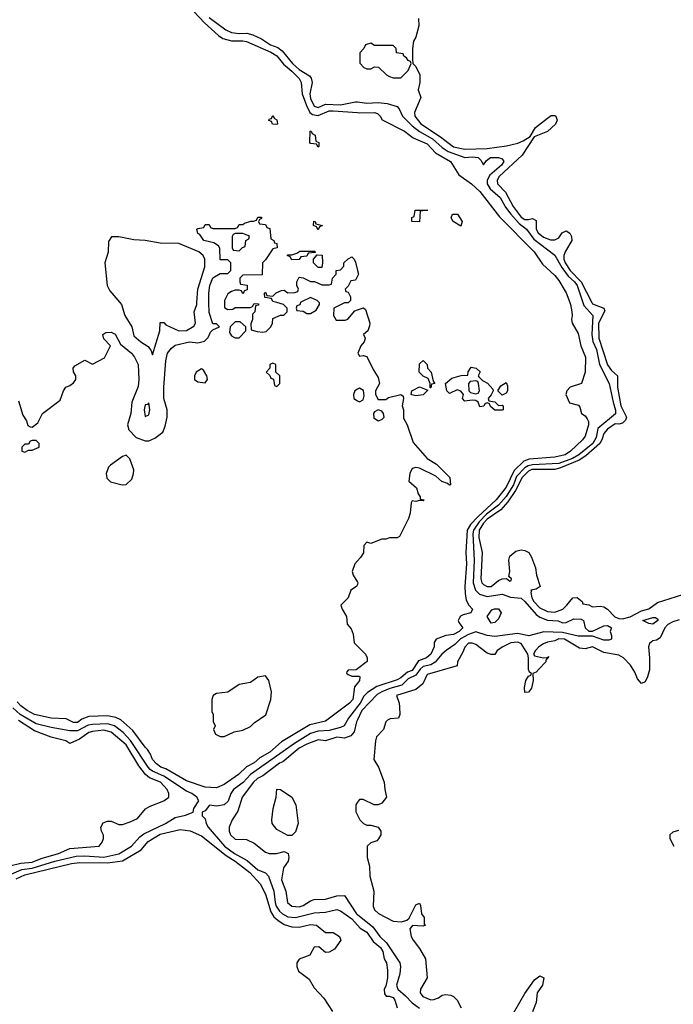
# Model space of a CAD drawing. Header units: inches. Extents: x 2380249 to 2585472, y 382747 to 546448.
# Tile 277 of 626: x 2538203 to 2541680, y 406269 to 411503. Entities that reach past the tile are written whole.
import ezdxf

# ---------------------------------------------------------------- set-up
doc = ezdxf.new("R2010")
doc.units = ezdxf.units.IN
doc.header["$MEASUREMENT"] = 0
for name, color, linetype in [('C5430', 7, 'Continuous'), ('C5431', 7, 'Continuous'), ('C5440', 7, 'Continuous'), ('C5441', 7, 'Continuous')]:
    doc.layers.add(name, color=color, linetype=linetype)

msp = doc.modelspace()

# ---------------------------------------------------------------- linework, layer by layer
at = {"layer": 'C5430', "color": 4}
for points, elevation in [([(2538196.7, 409476.7), (2538220.5, 409400.5), (2538238.8, 409370), (2538246.8, 409346.8), (2538259.6, 409339.6), (2538270, 409338), (2538300.2, 409359.8), (2538323.7, 409410), (2538418.6, 409481.4), (2538435.3, 409530), (2538448, 409550), (2538470, 409558), (2538490, 409572), (2538502, 409590), (2538502, 409610), (2538488.4, 409631.6), (2538488, 409650), (2538496.4, 409663.6), (2538550, 409694), (2538590, 409672), (2538654.6, 409705.4), (2538686, 409770), (2538650, 409806), (2538646, 409830), (2538660.4, 409839.6), (2538690, 409842), (2538710, 409832), (2538738.8, 409778.8), (2538797.3, 409730), (2538814, 409710), (2538833.4, 409670), (2538836.3, 409590), (2538833.2, 409553.2), (2538799.1, 409470), (2538794.4, 409410), (2538777.1, 409350), (2538782.8, 409322.8), (2538823, 409283), (2538870, 409264.7), (2538890, 409264.7), (2538921.2, 409278.8), (2538964, 409310), (2538977.5, 409342.5), (2538986.6, 409390), (2538986.6, 409430), (2538969.6, 409490), (2538969.5, 409550), (2538980.9, 409690), (2538990, 409731.3), (2539010, 409758), (2539030, 409773.4), (2539106, 409790), (2539150, 409786), (2539185.2, 409794.8), (2539205.6, 409814.4), (2539218, 409842), (2539230, 409854), (2539266, 409870), (2539250, 409886), (2539230, 409886), (2539210, 409946), (2539209.8, 410000)], 4), ([(2538736.1, 410000), (2538744.6, 409990), (2538762.4, 409930), (2538799.1, 409870), (2538810, 409822.8), (2538846.8, 409790), (2538885.8, 409765.8), (2538902.8, 409742.8), (2538910, 409722), (2538948.4, 409848.4), (2538950, 409894), (2538970, 409894), (2538981, 409881), (2539048.7, 409848.7), (2539090, 409850.4), (2539130, 409874.8), (2539137.6, 409890), (2539131.5, 409950), (2539144.7, 409990), (2539145.3, 410000)], 8), ([(2539292.2, 410000), (2539292.7, 409972.7), (2539310, 409962), (2539336.4, 409963.6), (2539350, 409974), (2539430, 409974), (2539442, 409978), (2539450, 409994), (2539472.7, 409992.7), (2539474, 409986), (2539458, 409982), (2539454, 409950), (2539442, 409938), (2539442, 409910), (2539432.7, 409887.3), (2539434, 409854), (2539466.4, 409846.4), (2539497.2, 409842.8), (2539513.6, 409846.4), (2539538, 409870), (2539548, 409890), (2539550, 409914), (2539590, 409932), (2539607.3, 409932.7), (2539626, 409950), (2539626, 409970), (2539606, 409990), (2539571, 410000)], 4), ([(2539697.3, 410000), (2539692.7, 409987.3), (2539678, 409982), (2539674, 409970), (2539678, 409958), (2539710, 409954), (2539730, 409942), (2539750, 409942), (2539780.4, 409959.6), (2539798, 409990), (2539798, 409998), (2539796, 410000)], 4), ([(2539952, 410000), (2539950, 409998), (2539930, 409998), (2539874, 409970), (2539872, 409930), (2539886.8, 409906.8), (2539934.6, 409905.4), (2539948.4, 409911.6), (2539985.2, 409954.8), (2540000, 409960.2)], 4), ([(2540000, 409538.9), (2539986, 409530), (2539978.8, 409510), (2539981, 409490), (2540000, 409477.8)], 4), ([(2540000, 408625.9), (2539986, 408610), (2539971.3, 408570), (2539976, 408550), (2540000, 408513.1)], 4), ([(2540000, 408502), (2539999.6, 408500.4), (2539994, 408490), (2539964.7, 408470), (2539951, 408429), (2539912, 408390), (2539918, 408370), (2539942, 408330), (2539944.7, 408290), (2539965.4, 408265.4), (2539976.9, 408236.9), (2539982, 408190), (2540000, 408172)], 4), ([(2540000, 408052.8), (2539992.7, 408047.3), (2539950, 408046), (2539943.6, 408036.4), (2539942, 408030), (2539950, 408022), (2539970, 408014), (2540000, 408014)], 4), ([(2540000, 407976.4), (2539983.5, 407956.5), (2539974.4, 407890), (2539957.3, 407870), (2539830, 407773.2), (2539746.1, 407753.9), (2539595.1, 407664.9), (2539533.4, 407610), (2539481.2, 407578.8), (2539450, 407552.3), (2539408.7, 407531.3), (2539366.8, 407490), (2539290, 407437), (2539250, 407419.3), (2539190, 407423.6), (2539090, 407456.2), (2538981, 407521), (2538954, 407530), (2538930, 407547.6), (2538910, 407569.4), (2538899.3, 407599.3), (2538883.5, 407623.5), (2538870, 407636), (2538805.1, 407725.1), (2538740.7, 407780.7), (2538713.8, 407793.8), (2538670, 407802.4), (2538570, 407799.5), (2538534.4, 407785.6), (2538510, 407766.6), (2538490, 407766.3), (2538450, 407786.6), (2538370, 407789.7), (2538282, 407810), (2538242.7, 407830), (2538210, 407855.1), (2538190, 407876)], 4), ([(2538158.5, 406961.5), (2538215, 406985), (2538270, 406992.1), (2538389.9, 407030.1), (2538503.5, 407056.5), (2538550, 407058.2), (2538650, 407050.2), (2538730.6, 407069.4), (2538797.6, 407110), (2538841.6, 407158.4), (2538864.1, 407175.9), (2538978, 407230), (2539030, 407262), (2539085.6, 407274.4), (2539126, 407290), (2539128.7, 407310), (2539155.3, 407350), (2539145.2, 407370), (2539119.3, 407390), (2539090, 407402), (2538970, 407481.1), (2538910, 407508), (2538897.9, 407517.9), (2538885.8, 407530), (2538792.1, 407672.1), (2538753.4, 407713.4), (2538707.6, 407750), (2538670, 407759.8), (2538590, 407757), (2538567.1, 407752.9), (2538510, 407722.9), (2538470, 407723.1), (2538370, 407739.8), (2538290, 407760.3), (2538205.3, 407810), (2538165.8, 407845.8)], 8), ([(2540000, 407851.8), (2539952.6, 407790), (2539928.2, 407750), (2539910, 407739.7), (2539850, 407723.8), (2539790, 407720.7), (2539750, 407707.7), (2539665, 407655), (2539430.1, 407489.9), (2539391.4, 407448.6), (2539339.5, 407410), (2539326, 407390), (2539311.2, 407348.8), (2539290.2, 407329.8), (2539250, 407322), (2539212.7, 407327.3), (2539190, 407298), (2539174, 407290), (2539174, 407270), (2539190, 407254), (2539194.8, 407230), (2539204.9, 407210), (2539293.1, 407110), (2539345.7, 407070), (2539412.9, 407032.9), (2539470, 406983.6), (2539510, 406967), (2539527, 406950), (2539554.9, 406870), (2539561.1, 406810), (2539567.2, 406790), (2539584.3, 406764.3), (2539600.3, 406750), (2539630, 406734.7), (2539670, 406730.2), (2539770, 406755.3), (2539830, 406759), (2539890, 406772.4), (2539910, 406766), (2539970, 406723.1), (2540000, 406690.1)], 8), ([(2538150, 407004.9), (2538210, 407019.7), (2538270, 407023.9), (2538316.8, 407043.2), (2538409.3, 407070), (2538470, 407097.1), (2538626, 407110), (2538642, 407130), (2538648.7, 407150), (2538648.4, 407168.4), (2538638, 407190), (2538635.3, 407210), (2538646.3, 407233.7), (2538670, 407242.8), (2538690, 407242.8), (2538730, 407224.7), (2538750, 407224.7), (2538790, 407238.8), (2538830, 407256), (2538872, 407308), (2538897, 407323), (2538969, 407350), (2538997.2, 407370), (2538996, 407390), (2538986.6, 407410), (2538969.5, 407430), (2538951.6, 407450), (2538893.5, 407473.5), (2538871.4, 407491.4), (2538837.2, 407537.2), (2538770, 407647.8), (2538690, 407716), (2538650, 407727.1), (2538590, 407719.7), (2538570, 407713.7), (2538522, 407678), (2538470, 407655.3), (2538448, 407670), (2538370, 407689.4), (2538282.6, 407722.6), (2538196.9, 407776.9)], 12), ([(2540000, 407781.8), (2539994.4, 407770), (2539982.3, 407717.7), (2539963.9, 407696.1), (2539930, 407684.5), (2539890, 407689.5), (2539830, 407669.4), (2539790, 407674.3), (2539730, 407652.1), (2539690, 407630.9), (2539602.3, 407557.7), (2539585.5, 407550), (2539496.7, 407483.3), (2539468.4, 407470), (2539446, 407450), (2539386.4, 407370), (2539363.7, 407296.3), (2539333, 407250), (2539318, 407210), (2539317.3, 407190), (2539324, 407170), (2539350, 407146.8), (2539410, 407144.7), (2539450, 407124.7), (2539510, 407078), (2539530, 407071), (2539568.9, 407071.1), (2539610, 407082), (2539630.9, 407070.9), (2539634.8, 407050), (2539631, 407030), (2539605.5, 406994.5), (2539594.9, 406930), (2539618, 406870), (2539627.3, 406810), (2539650, 406790.8), (2539690, 406786.7), (2539710, 406793.4), (2539750, 406819.1), (2539770, 406825.5), (2539830, 406828), (2539890, 406846), (2539930, 406846.8), (2539994.6, 406750), (2540000, 406745.7)], 12), ([(2540000, 407343), (2539991.3, 407330), (2539991.6, 407291.6), (2540000, 407274.5)], 16), ([(2538184.1, 406935.9), (2538230, 406957.5), (2538478, 407018), (2538522.8, 407022.8), (2538670, 407020.6), (2538750, 407032.4), (2538849.6, 407090), (2538886.4, 407133.6), (2538950, 407173.6), (2539057.4, 407197.4), (2539110.3, 407190.3), (2539170, 407163.7), (2539300.4, 407060.4), (2539348.7, 407030), (2539426.7, 406970), (2539483, 406910), (2539510, 406854.8), (2539539.7, 406759.7), (2539554.7, 406734.7), (2539575.6, 406715.6), (2539610, 406693.4), (2539650, 406680.4), (2539690, 406678.4), (2539750, 406692.2), (2539782, 406690), (2539830, 406651.3), (2539870, 406650.8), (2539904.7, 406630), (2539911.3, 406610), (2539878, 406562), (2539850, 406545.2), (2539830, 406544), (2539794.2, 406574.2), (2539770, 406572.7), (2539746, 406530), (2539690, 406509.2), (2539678, 406490), (2539676.4, 406470), (2539685.4, 406445.4), (2539742.6, 406402.6), (2539770, 406355.5), (2539821.2, 406301.2), (2539866.4, 406230)], 4)]:
    msp.add_lwpolyline(points, dxfattribs=dict(at, elevation=elevation))
for points, elevation in [([(2539350, 409898), (2539322, 409870), (2539319.6, 409839.6), (2539330, 409822), (2539350, 409812), (2539370, 409812), (2539406, 409850), (2539406, 409870), (2539376.4, 409896.4)], 4), ([(2539550, 409678), (2539534, 409670), (2539534, 409650), (2539514, 409630), (2539532.7, 409612.7), (2539538, 409598), (2539552.7, 409592.7), (2539558, 409558), (2539570, 409554), (2539586, 409570), (2539586, 409610), (2539566, 409630), (2539566, 409670)], 4), ([(2539170, 409648), (2539142, 409630), (2539132, 409610), (2539132, 409590), (2539150, 409578), (2539190, 409572), (2539202, 409590), (2539198, 409610), (2539180.4, 409640.4)], 4), ([(2538890, 409466), (2538882, 409458), (2538870, 409455.3), (2538865.5, 409430), (2538870, 409394), (2538890, 409402), (2538896, 409430)], 8), ([(2538290, 409266), (2538270, 409266), (2538258, 409262), (2538250, 409246), (2538230, 409246), (2538214, 409230), (2538214, 409210), (2538230, 409204.7), (2538250, 409214), (2538270, 409214), (2538306, 409230), (2538306, 409250)], 4), ([(2538770, 409188.7), (2538750, 409182), (2538685.2, 409134.8), (2538675.9, 409124.1), (2538662.8, 409090), (2538666, 409066), (2538686.8, 409046.8), (2538748.9, 409031.1), (2538770, 409032), (2538799, 409061), (2538809.2, 409090.8), (2538809.3, 409110), (2538789.3, 409169.3)], 4), ([(2539510, 408015.3), (2539470, 408008.7), (2539430, 407979), (2539370, 407969), (2539310, 407929), (2539250, 407922), (2539232, 407910), (2539224.7, 407890), (2539224.7, 407824.7), (2539232, 407810), (2539232.7, 407772.7), (2539242, 407750), (2539234, 407730), (2539245.4, 407705.4), (2539270, 407692), (2539290, 407692), (2539310, 407702), (2539343.1, 407716.9), (2539390, 407726), (2539430, 407746), (2539450, 407764.7), (2539512.5, 407807.5), (2539539.3, 407890), (2539542.7, 407930), (2539528.7, 407990)], 4), ([(2539630, 407166), (2539570, 407199), (2539546, 407230), (2539543.7, 407250), (2539552, 407310), (2539566.6, 407370), (2539570, 407412), (2539590, 407411.3), (2539650.6, 407370.6), (2539671, 407330), (2539684.7, 407230), (2539670, 407186), (2539650, 407166)], 12)]:
    msp.add_lwpolyline(points, close=True, dxfattribs=dict(at, elevation=elevation))
at = {"layer": 'C5431', "color": 4}
for points, elevation in [([(2539130, 411547.9), (2539186.3, 411486.3), (2539260.3, 411420.3), (2539284.3, 411404.3), (2539330, 411391.1), (2539390, 411391.9), (2539410, 411388.1), (2539539.5, 411330), (2539570.7, 411310.7), (2539606.2, 411266.2), (2539650.1, 411230.1), (2539688.7, 411190), (2539699.5, 411170), (2539706, 411110), (2539728.1, 411048.1), (2539747.1, 411010), (2539760.3, 411000.3), (2539790, 410994.5), (2539850, 411018.4), (2539870, 411019.3), (2540000, 411009.4)], 8), ([(2539210, 411514.9), (2539299.1, 411450), (2539330, 411435.8), (2539370, 411430.4), (2539412, 411432), (2539443.6, 411423.6), (2539490, 411402.4), (2539537.3, 411370), (2539575.8, 411355.8), (2539598.6, 411338.6), (2539654.9, 411270), (2539690, 411239), (2539744.8, 411204.8), (2539753.4, 411193.4), (2539759.5, 411170), (2539745.8, 411110), (2539750, 411084.9), (2539770, 411043.1), (2539790, 411035.8), (2539830, 411054.6), (2539910, 411050.2), (2539990, 411067.4), (2540000, 411066.1)], 12), ([(2539209.8, 410000), (2539209.6, 410050), (2539214, 410090), (2539230, 410131), (2539270, 410154), (2539310, 410154), (2539326, 410170), (2539326, 410210), (2539310, 410226), (2539270, 410226), (2539268.4, 410288.4), (2539260.4, 410300.4), (2539236.4, 410316.4), (2539182, 410330), (2539162, 410362), (2539150, 410366), (2539146, 410390), (2539150, 410394), (2539182, 410398), (2539190, 410414), (2539210, 410414), (2539218, 410398), (2539230, 410394), (2539350, 410394), (2539362, 410398), (2539370, 410414), (2539390, 410414), (2539398, 410422), (2539432.7, 410432.7), (2539447.3, 410432.7), (2539462, 410438), (2539470, 410454), (2539490, 410454), (2539490, 410446), (2539478, 410442), (2539474, 410430), (2539478, 410418), (2539510, 410414), (2539518, 410398), (2539532.7, 410392.7), (2539538, 410338), (2539554, 410330), (2539558, 410318), (2539570, 410314), (2539572, 410290), (2539550, 410286), (2539510, 410226), (2539494, 410210), (2539492.7, 410147.3), (2539390, 410146), (2539374, 410130), (2539374, 410110), (2539378, 410098), (2539412.7, 410092.7), (2539412.7, 410067.3), (2539398, 410062), (2539390, 410046), (2539382, 410062), (2539370, 410066), (2539350, 410066), (2539330, 410058), (2539310, 410046), (2539292, 410010), (2539292.2, 410000)], 4), ([(2539145.3, 410000), (2539149.7, 410070), (2539187.8, 410190), (2539187.6, 410230), (2539178.4, 410250), (2539155.1, 410270), (2539050, 410314), (2538950, 410315.6), (2538870, 410329.7), (2538810, 410333.3), (2538730, 410349.6), (2538690.6, 410349.4), (2538675.9, 410324.1), (2538673, 410267), (2538656.3, 410210), (2538667.8, 410090), (2538682.8, 410062.8), (2538736.1, 410000)], 8), ([(2539571, 410000), (2539550, 410006), (2539542, 410022), (2539507.3, 410027.3), (2539506, 410050), (2539510, 410054), (2539518, 410038), (2539550, 410034), (2539568, 410052), (2539596.4, 410063.6), (2539610, 410064.7), (2539630, 410052), (2539667.3, 410052.7), (2539682, 410058), (2539686, 410070), (2539678, 410090), (2539678, 410110), (2539690, 410134), (2539711.6, 410131.6), (2539750, 410112), (2539771.6, 410111.6), (2539810, 410094), (2539850, 410094), (2539862, 410098), (2539866, 410130), (2539886, 410150), (2539886, 410170), (2539910, 410174), (2539927.3, 410192.7), (2539928, 410210), (2539950, 410232), (2539970, 410242), (2539982, 410230), (2539990, 410214), (2540000, 410170.4)], 4), ([(2540000, 410139.8), (2539990, 410118), (2539964.7, 410115.3), (2539950, 410086), (2539934, 410070), (2539938, 410058), (2539950, 410054), (2539962, 410030), (2539962, 410010), (2539952, 410000)], 4), ([(2539796, 410000), (2539786, 410010), (2539750, 410026), (2539698, 410002), (2539697.3, 410000)], 4)]:
    msp.add_lwpolyline(points, dxfattribs=dict(at, elevation=elevation))
at = {"layer": 'C5431', "color": 4, "elevation": 4}
for points in [[(2539570, 410946), (2539547.3, 410947.3), (2539542, 410962), (2539528.4, 410968.4), (2539530, 410974), (2539542, 410978), (2539550, 410994), (2539558, 410978), (2539571.6, 410971.6), (2539574, 410950)], [(2539790, 410826), (2539782, 410842), (2539750, 410846), (2539746, 410850), (2539748.4, 410911.6), (2539754, 410910), (2539758, 410898), (2539774, 410890), (2539778, 410858), (2539794, 410850), (2539794, 410830)], [(2539790, 410386), (2539782, 410402), (2539766, 410410), (2539768.4, 410431.6), (2539774, 410430), (2539778, 410418), (2539814, 410410), (2539798, 410402)], [(2539390, 410366), (2539350, 410366), (2539338, 410362), (2539334, 410350), (2539334, 410290), (2539338, 410278), (2539370, 410274), (2539387.3, 410292.7), (2539402, 410298), (2539406, 410330), (2539422, 410338), (2539426, 410350), (2539416.4, 410356.4)], [(2539650, 410226), (2539642, 410242), (2539626, 410250), (2539630, 410254), (2539650, 410254), (2539678, 410262), (2539692.7, 410272.7), (2539772.7, 410272.7), (2539774, 410266), (2539738, 410262), (2539730, 410246), (2539698, 410242), (2539690, 410228)], [(2539790, 410186), (2539766, 410210), (2539766, 410230), (2539786, 410254), (2539811.6, 410251.6), (2539814, 410210), (2539810, 410186)]]:
    msp.add_lwpolyline(points, close=True, dxfattribs=at)
at = {"layer": 'C5440', "color": 4}
for points, elevation in [([(2541128.5, 410000), (2541132.2, 409990), (2541140.5, 409950), (2541142, 409930), (2541137.3, 409910), (2541141, 409890), (2541174.4, 409834.4), (2541188.2, 409770), (2541213.4, 409710), (2541210.8, 409630), (2541190.6, 409569.4), (2541130.3, 409549.7), (2541113, 409530), (2541108.5, 409510), (2541127.1, 409467.1), (2541174.8, 409454.8), (2541182.8, 409442.8), (2541192, 409410), (2541210, 409398), (2541222, 409382), (2541227.9, 409367.9), (2541228.2, 409350), (2541210, 409289.2), (2541196.3, 409270), (2541133, 409210), (2541104, 409190), (2541050, 409176.9), (2540913.6, 409166.4), (2540884.3, 409155.7), (2540832.7, 409107.3), (2540790, 409018.4), (2540737.8, 408950), (2540639.1, 408860.9), (2540600.6, 408819.4), (2540583.2, 408790), (2540576.5, 408670), (2540579.5, 408610), (2540570.3, 408490.3), (2540572.5, 408452.5), (2540578, 408418), (2540591.3, 408390), (2540611.3, 408370), (2540602, 408350), (2540561.1, 408338.9), (2540548.1, 408331.9), (2540539.8, 408320.2), (2540534.8, 408310), (2540538.8, 408298.8), (2540560.7, 408270), (2540540.7, 408250), (2540510, 408234), (2540470, 408228.7), (2540418, 408210), (2540408.2, 408191.8), (2540408.4, 408170), (2540390, 408129.6), (2540366.8, 408110), (2540324.7, 408095.3), (2540290, 408043.1), (2540265.5, 408034.5), (2540230, 408005.3), (2540210, 407994.7), (2540102, 407958), (2540052.8, 407927.2), (2540033.7, 407906.3), (2540014, 407870), (2540000, 407851.8)], 8), ([(2541198.7, 410000), (2541204, 409984), (2541251.8, 409930), (2541245.5, 409830), (2541251.7, 409791.7), (2541271, 409750), (2541286.3, 409670), (2541338.4, 409570), (2541359, 409470), (2541372.8, 409427.2), (2541372.6, 409407.4), (2541277.4, 409330), (2541270, 409282.7), (2541252.1, 409250), (2541177.4, 409190), (2541144.2, 409170), (2541070, 409144.2), (2540930, 409137.4), (2540908, 409132), (2540890, 409121.5), (2540845.6, 409074.4), (2540830, 409029.7), (2540790, 408968), (2540750, 408922.6), (2540686, 408874), (2540646.7, 408833.3), (2540616.8, 408790), (2540612.5, 408770), (2540620.6, 408630), (2540614.5, 408510), (2540627.9, 408470), (2540649.3, 408449.3), (2540690, 408436.2), (2540770, 408448.7), (2540812.8, 408432.8), (2540870, 408427.2), (2540890, 408410.4), (2540950, 408341.3), (2540970, 408326.4), (2541010, 408311.6), (2541067.3, 408307.3), (2541090, 408297.3), (2541110, 408298), (2541150, 408318.4), (2541190, 408315.8), (2541202.8, 408310), (2541210.6, 408270), (2541230, 408253), (2541250, 408252.4), (2541310, 408280.7), (2541330, 408282.8), (2541351.3, 408270), (2541344, 408250), (2541350.4, 408230.4), (2541350.6, 408209.4), (2541335.9, 408204.1), (2541310, 408204.2), (2541250, 408225.1), (2541173.5, 408226.5), (2541090, 408245), (2540990.3, 408249.7), (2540911.6, 408228.4), (2540850, 408239.8), (2540730, 408223.8), (2540690, 408229.8), (2540630, 408248.7), (2540590, 408235.3), (2540548.1, 408211.9), (2540518.1, 408181.9), (2540471.8, 408150), (2540448.7, 408130), (2540413.1, 408086.9), (2540390, 408072.7), (2540350, 408064.4), (2540333.4, 408050), (2540310, 408018.2), (2540270, 407998.8), (2540235.1, 407964.9), (2540172.2, 407947.8), (2540128.4, 407930), (2540105, 407915), (2540022.8, 407830), (2540000, 407781.8)], 12), ([(2541245.9, 410000), (2541250, 409992), (2541310, 409970.3), (2541314.8, 409954.8), (2541282.5, 409890), (2541283.2, 409810), (2541330, 409668.2), (2541350, 409638), (2541382.6, 409610), (2541383, 409550), (2541400.2, 409450), (2541430.2, 409390), (2541425.9, 409374.1), (2541410, 409358.3), (2541390, 409353.1), (2541370, 409354.2), (2541330, 409326.4), (2541310, 409303.6), (2541300.2, 409270), (2541288.4, 409250), (2541215, 409185), (2541178.2, 409161.8), (2541079.6, 409120.4), (2541050, 409112.6), (2540927.8, 409112.2), (2540910, 409102.4), (2540875.5, 409070), (2540839.6, 409000.4), (2540799.3, 408940.7), (2540761.6, 408898.4), (2540690, 408847.7), (2540670, 408827.2), (2540647.8, 408790), (2540645.8, 408750), (2540662.8, 408670), (2540655.8, 408530), (2540661.6, 408510), (2540670, 408500.5), (2540690, 408490.5), (2540710, 408490.6), (2540750, 408522), (2540770, 408530.7), (2540792, 408532), (2540810, 408518), (2540818, 408522), (2540819, 408530), (2540804, 408544), (2540809.5, 408570.5), (2540805.6, 408630), (2540810, 408651), (2540842, 408678), (2540870, 408684.7), (2540890, 408682), (2540910.9, 408670.9), (2540925.4, 408645.4), (2540946, 408590), (2540951.3, 408550), (2540971, 408490), (2540950, 408475.3), (2540922, 408470), (2540925.4, 408465.4), (2540922.5, 408457.5), (2540927.8, 408430), (2540937.4, 408410), (2540970, 408376), (2541010, 408358), (2541050, 408352.9), (2541091.8, 408370), (2541114, 408390), (2541146, 408430), (2541168.4, 408431.6), (2541194, 408410), (2541198, 408398), (2541230, 408392), (2541250, 408382.8), (2541290, 408385.5), (2541310, 408381.6), (2541330, 408368.7), (2541368, 408328), (2541390, 408319.7), (2541410, 408318.2), (2541450, 408329.2), (2541510, 408359.8), (2541550, 408372), (2541595.4, 408404.6), (2541730, 408447.9)], 16), ([(2540000, 409960.2), (2540031.6, 409971.6), (2540042, 409962), (2540064.7, 409890), (2540063.6, 409876.4), (2540054, 409850), (2540032, 409830), (2540041, 409810), (2540036, 409790), (2540018, 409770), (2540002, 409730), (2540010, 409714), (2540030, 409718), (2540050, 409712), (2540083.5, 409643.5), (2540110, 409602), (2540116, 409570), (2540096, 409530), (2540094.8, 409510), (2540110, 409484.7), (2540150, 409484.7), (2540165.2, 409494.8), (2540230, 409510.8), (2540242, 409502), (2540244.7, 409490), (2540238, 409450), (2540244.7, 409430), (2540245.4, 409385.4), (2540264.7, 409350), (2540296.3, 409256.3), (2540370, 409171.3), (2540419.8, 409139.8), (2540491.3, 409070), (2540494, 409030), (2540490, 409028), (2540478, 409038), (2540449.1, 409049.1), (2540416, 409076), (2540330, 409119), (2540310, 409122), (2540290, 409118), (2540278, 409090), (2540272, 409050), (2540314, 409014), (2540322.8, 408982.8), (2540334, 408966), (2540334, 408954), (2540354, 408950), (2540350, 408946), (2540330, 408948), (2540310, 408942), (2540290, 408946), (2540284.7, 408935.3), (2540279.8, 408880.2), (2540271.6, 408851.6), (2540223.6, 408756.4), (2540210, 408748), (2540170, 408748.7), (2540150, 408742), (2540130, 408742), (2540070, 408718), (2540050, 408726), (2540032.7, 408707.3), (2540030.9, 408669.1), (2540016, 408644), (2540000, 408625.9)], 4), ([(2540000, 409477.8), (2540010, 409471.3), (2540030, 409482), (2540036, 409504), (2540032.5, 409532.5), (2540010, 409545.2), (2540000, 409538.9)], 4), ([(2540000, 408513.1), (2540002, 408510), (2540000, 408502)], 4), ([(2541710, 408312.5), (2541677.7, 408302.3), (2541650, 408287.2), (2541633.8, 408270), (2541610, 408217), (2541590, 408204.5), (2541570, 408200.9), (2541553.2, 408186.8), (2541547.7, 408170), (2541553.4, 408110), (2541552.5, 408047.5), (2541543, 408010), (2541530, 407984), (2541510, 407974), (2541490, 407999), (2541475.1, 408035.1), (2541451.9, 408071.9), (2541415.3, 408110), (2541390, 408125.2), (2541310, 408139.5), (2541250, 408169.4), (2541210, 408159.3), (2541181.5, 408161.5), (2541100.7, 408210), (2541070, 408212.2), (2541050, 408201.6), (2541010, 408194.5), (2540990, 408186), (2540964.9, 408170), (2540946.8, 408150), (2540936, 408130), (2540942, 408122), (2540988.7, 408111.3), (2541008, 408112), (2541018, 408118), (2541002, 408098), (2541002, 408090), (2540964.7, 408050), (2540950, 408035.3), (2540932, 408028), (2540934.8, 407990), (2540924.7, 407950), (2540910, 407928), (2540890, 407926), (2540887.3, 407952.7), (2540895.3, 407990), (2540910, 408014), (2540922, 408018), (2540926, 408030), (2540915.3, 408035.3), (2540909.2, 408049.2), (2540909.3, 408110), (2540905.2, 408130), (2540870, 408186.6), (2540850, 408194.3), (2540816, 408190), (2540772, 408170), (2540742, 408150), (2540730.9, 408129.1), (2540710, 408128.7), (2540690, 408135.3), (2540630, 408182), (2540610, 408188.7), (2540590, 408188.7), (2540570, 408168), (2540559.8, 408140.2), (2540532, 408090), (2540530, 408068), (2540370, 408022), (2540348.1, 407971.9), (2540310, 407942), (2540207.3, 407910), (2540221.6, 407870), (2540223.8, 407850), (2540224.9, 407810), (2540218.8, 407790), (2540174, 407786), (2540159.8, 407780.2), (2540150.3, 407769.7), (2540138, 407730), (2540101, 407690), (2540094.8, 407670), (2540086, 407570), (2540111.3, 407530), (2540142, 407450), (2540144.7, 407410), (2540154, 407370), (2540130, 407338), (2540110, 407328.7), (2540088.9, 407328.9), (2540030, 407358), (2540010, 407358), (2540000, 407343)], 16), ([(2540000, 408172), (2540042, 408130), (2540052, 408110), (2540051.6, 408091.6), (2540000, 408052.8)], 4), ([(2540000, 408014), (2540010, 408014), (2540012, 408010), (2540011.3, 407990), (2540000, 407976.4)], 4), ([(2540000, 407274.5), (2540012, 407250), (2540032, 407230), (2540050, 407221), (2540070, 407221), (2540110, 407211.3), (2540124.7, 407190), (2540124.7, 407170), (2540112, 407148), (2540102, 407138), (2540070, 407128), (2540052, 407110), (2540052, 407050), (2540063.6, 407003.6), (2540064.7, 406950), (2540086, 406870), (2540082.8, 406790), (2540090.7, 406770.7), (2540110.7, 406750.7), (2540190, 406711), (2540233.6, 406706.4), (2540263.1, 406716.9), (2540274, 406726), (2540310, 406798), (2540330, 406807.3), (2540334.7, 406794.7), (2540339.7, 406750), (2540353.7, 406730), (2540355.3, 406695.3), (2540362, 406690), (2540350, 406684), (2540291.6, 406688.4), (2540278, 406670), (2540286, 406630), (2540296, 406610), (2540330, 406564.7), (2540360.7, 406510), (2540370.8, 406410), (2540334.8, 406350), (2540334, 406330), (2540347.7, 406310), (2540390, 406293.4), (2540406.3, 406293.7), (2540430, 406302.8), (2540450, 406317.3), (2540470, 406320.7), (2540496.7, 406316.7), (2540510.4, 406310.4), (2540530, 406290.8), (2540550.6, 406250)], 16), ([(2541706.4, 407193.6), (2541676.9, 407183.1), (2541662, 407170), (2541662, 407150), (2541682, 407110)], 24), ([(2540000, 406745.7), (2540081.1, 406681.1), (2540118.9, 406630), (2540154.8, 406594.8), (2540225.7, 406490), (2540228.8, 406470), (2540225.3, 406430), (2540207.3, 406370), (2540214, 406350), (2540254.6, 406314.6), (2540290, 406275.8), (2540330, 406248.5)], 12), ([(2540000, 406690.1), (2540014.3, 406674.3), (2540050, 406651.8), (2540082.4, 406602.4), (2540122.4, 406570), (2540135.3, 406550), (2540142, 406510), (2540153.4, 406490), (2540159.1, 406450), (2540158.8, 406410), (2540150, 406366), (2540142, 406350), (2540143.6, 406323.6), (2540152, 406312), (2540168, 406312), (2540190, 406304.7), (2540198.8, 406290), (2540210.8, 406250)], 8), ([(2540810, 406187.7), (2540890, 406326), (2540942, 406398), (2540970, 406421), (2540991.3, 406410), (2540984, 406370), (2540956.3, 406330), (2540950, 406278), (2540930, 406228)], 16)]:
    msp.add_lwpolyline(points, dxfattribs=dict(at, elevation=elevation))
for points, elevation in [([(2540386, 409546), (2540386, 409570), (2540375.3, 409595.3), (2540350, 409608), (2540328, 409630), (2540330, 409674), (2540348.9, 409691.1), (2540371, 409671), (2540372, 409650), (2540391.3, 409630), (2540402, 409582), (2540411.3, 409570), (2540394, 409566), (2540390, 409546)], 4), ([(2540750, 409452), (2540770, 409454), (2540774, 409450), (2540774, 409430), (2540770, 409428), (2540730, 409428), (2540707.3, 409447.3), (2540702, 409462), (2540690, 409466), (2540678, 409462), (2540672, 409448), (2540650, 409446), (2540642, 409470), (2540630, 409479), (2540610, 409481.2), (2540570, 409475.3), (2540559, 409490), (2540564, 409510), (2540550, 409528.7), (2540530, 409535.3), (2540490, 409515.3), (2540475.3, 409530), (2540468.7, 409570), (2540502, 409598), (2540551, 409611), (2540586, 409614), (2540588.4, 409631.6), (2540604, 409656), (2540631.6, 409651.6), (2540651.6, 409631.6), (2540642, 409610), (2540644.7, 409604.7), (2540664.7, 409584.7), (2540691.1, 409571.1), (2540719.6, 409539.6), (2540722, 409530), (2540711.6, 409508.4), (2540694, 409490), (2540698, 409478), (2540730, 409472)], 4), ([(2540630, 409584), (2540599.6, 409580.4), (2540591, 409569), (2540591.3, 409530), (2540601.4, 409521.4), (2540630, 409514.8), (2540642, 409518), (2540649, 409530), (2540644, 409570), (2540639.3, 409579.3)], 4), ([(2540770, 409508), (2540746, 409530), (2540763.1, 409556.9), (2540790, 409574), (2540796.9, 409556.9), (2540798, 409530), (2540790, 409518)], 4), ([(2540310, 409504), (2540288.9, 409508.9), (2540286, 409510), (2540288, 409530), (2540330, 409551.3), (2540374, 409534), (2540350, 409508.7)], 4), ([(2540110, 409428.7), (2540090, 409418), (2540084.7, 409410), (2540086, 409386), (2540110, 409371.3), (2540130, 409378), (2540142, 409390), (2540139, 409410), (2540130, 409422)], 4), ([(2540710, 408295.3), (2540689.2, 408330.8), (2540714.6, 408365.4), (2540729.3, 408370.7), (2540750, 408370.7), (2540764.7, 408350), (2540750, 408319), (2540730, 408299)], 8), ([(2541570, 408289.3), (2541550, 408294), (2541518, 408310), (2541570, 408326), (2541584.7, 408324.7), (2541596.9, 408316.9), (2541598, 408310)], 12)]:
    msp.add_lwpolyline(points, close=True, dxfattribs=dict(at, elevation=elevation))
at = {"layer": 'C5441', "color": 4}
for points, elevation in [([(2540324.7, 411510), (2540326, 411470), (2540311, 411410), (2540298, 411390), (2540292, 411350), (2540292.7, 411292.7), (2540294, 411270), (2540310, 411254), (2540331.3, 411210), (2540331.3, 411170), (2540322, 411130), (2540336, 411090), (2540303, 411010), (2540305.5, 410990), (2540337.1, 410950), (2540440.7, 410880.7), (2540510, 410826.7), (2540570, 410815.2), (2540690, 410818.6), (2540792.7, 410832.7), (2540853.5, 410846.5), (2540881.3, 410858.7), (2540918.3, 410881.7), (2540947.2, 410930), (2541010, 410979.3), (2541030, 410993.8), (2541050, 410994.4), (2541055.6, 410990), (2541061.2, 410970), (2541052.2, 410947.8), (2541010.1, 410909.9), (2540939.8, 410880.2), (2540876.3, 410783.7), (2540753.4, 410670), (2540742, 410650), (2540743.7, 410630), (2540787, 410587), (2540828.1, 410510), (2540870, 410454.3), (2540890, 410441.3), (2540910, 410440.9), (2540930, 410447), (2540950, 410435.5), (2540950.3, 410390), (2540960.3, 410370), (2540990, 410346.5), (2541026.5, 410333.5), (2541050, 410333.1), (2541070, 410344.4), (2541089.1, 410370.9), (2541102.4, 410377.6), (2541110, 410380.9), (2541130, 410368), (2541138, 410350), (2541139, 410330), (2541106.4, 410273.6), (2541098, 410250), (2541097.8, 410230), (2541104.8, 410210), (2541131.9, 410170), (2541190.1, 410110.1), (2541245.9, 410000)], 16), ([(2540000, 411066.1), (2540050, 411059.5), (2540110, 411062.8), (2540157.8, 411057.8), (2540210, 411042), (2540222, 411030), (2540239.5, 410990), (2540290, 410938.5), (2540328.8, 410908.8), (2540398.3, 410870), (2540450, 410823.2), (2540482.7, 410802.7), (2540570, 410771.6), (2540610, 410774.7), (2540641, 410770), (2540656.3, 410756.3), (2540670, 410732), (2540685.6, 410754.4), (2540708, 410770), (2540750, 410771.6), (2540770, 410764), (2540777.6, 410750), (2540764.9, 410730), (2540703.8, 410676.2), (2540688.9, 410650), (2540688.9, 410630), (2540705.1, 410605.1), (2540758.6, 410558.6), (2540787.3, 410507.3), (2540814.7, 410470), (2540859.6, 410419.6), (2540898, 410390), (2540937.4, 410337.4), (2541050, 410250.8), (2541085.9, 410185.9), (2541120, 410140), (2541153.6, 410110), (2541168.9, 410090), (2541198.7, 410000)], 12), ([(2540000, 411009.4), (2540010, 411008.7), (2540090, 411010.3), (2540105.5, 411005.5), (2540120.7, 410990), (2540130.5, 410970.5), (2540250, 410910.4), (2540295.6, 410875.6), (2540370, 410843.1), (2540415.3, 410795.3), (2540494.9, 410750), (2540538.2, 410678.2), (2540606.8, 410630), (2540650, 410590.5), (2540755.3, 410455.3), (2540939.3, 410270), (2540983.9, 410203.9), (2541050, 410144), (2541070, 410117.3), (2541110, 410051), (2541128.5, 410000)], 8), ([(2540000, 410170.4), (2540004.7, 410150), (2540000, 410139.8)], 4)]:
    msp.add_lwpolyline(points, dxfattribs=dict(at, elevation=elevation))
for points, elevation in [([(2540070, 411378), (2540042, 411370), (2540034, 411350), (2540012.7, 411327.3), (2540012.7, 411272.7), (2540034, 411250), (2540050, 411242), (2540070, 411242), (2540090, 411252), (2540111.6, 411251.6), (2540154, 411210), (2540170, 411202), (2540190, 411194), (2540230, 411194), (2540270, 411234), (2540286, 411270), (2540282, 411282), (2540270, 411286), (2540260.4, 411300.4), (2540246, 411310), (2540242, 411322), (2540207.3, 411327.3), (2540206, 411350), (2540190, 411366), (2540090, 411366)], 16), ([(2540330, 410428.7), (2540288, 410430), (2540288.4, 410451.6), (2540302, 410458), (2540306, 410490), (2540374, 410490), (2540334, 410486)], 4), ([(2540550, 410406), (2540508, 410430), (2540498, 410450), (2540506, 410470), (2540532, 410470), (2540556, 410430)], 4)]:
    msp.add_lwpolyline(points, close=True, dxfattribs=dict(at, elevation=elevation))

doc.saveas('drawing.dxf')
